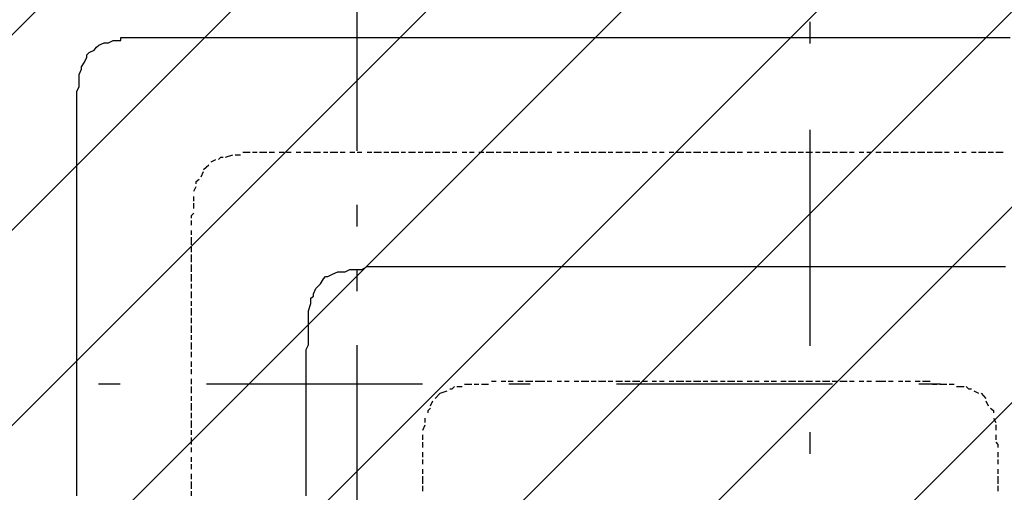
# Model space of a CAD drawing. Extents: x 997 to 109698, y 921 to 94021.
# Tile 410 of 656: x 16112 to 17823, y 43042 to 43863. Entities that reach past the tile are written whole.
import ezdxf

# ---------------------------------------------------------------- set-up
doc = ezdxf.new("R2010")
doc.units = 0
doc.header["$MEASUREMENT"] = 0
for name, color, linetype in [('12', 7, 'CONTINUOUS'), ('28', 7, 'CONTINUOUS'), ('40', 7, 'CONTINUOUS')]:
    doc.layers.add(name, color=color, linetype=linetype)

msp = doc.modelspace()

# ---------------------------------------------------------------- linework, layer by layer
at = {"layer": '12', "color": 5}
for p, q in [((16266.630503, 43822.563401), (16274.630503, 43826.563401)), ((16274.630503, 43826.563401), (16287.630503, 43826.563401)), ((16296.630503, 43831.563401), (16304.630503, 43831.563401)), ((16304.630503, 43831.563401), (16317.630503, 43831.563401)), ((16317.630503, 43831.563401), (16325.630503, 43831.563401)), ((16325.630503, 43831.563401), (16334.630503, 43831.563401)), ((16334.630503, 43831.563401), (16346.630503, 43831.563401)), ((16346.630503, 43831.563401), (16355.630503, 43831.563401)), ((16355.630503, 43831.563401), (16368.630503, 43831.563401)), ((16368.630503, 43831.563401), (16376.630503, 43831.563401)), ((16376.630503, 43831.563401), (16385.630503, 43831.563401)), ((16385.630503, 43831.563401), (16397.630503, 43831.563401)), ((16397.630503, 43831.563401), (16406.630503, 43831.563401)), ((16406.630503, 43831.563401), (16410.630503, 43831.563401)), ((16410.630503, 43831.563401), (16423.630503, 43831.563401)), ((16423.630503, 43831.563401), (16431.630503, 43831.563401)), ((16431.630503, 43831.563401), (16440.630503, 43831.563401)), ((16440.630503, 43831.563401), (16452.630503, 43831.563401)), ((16452.630503, 43831.563401), (16461.630503, 43831.563401)), ((16461.630503, 43831.563401), (16469.630503, 43831.563401)), ((16469.630503, 43831.563401), (16482.630503, 43831.563401)), ((16482.630503, 43831.563401), (16490.630503, 43831.563401)), ((16490.630503, 43831.563401), (16499.630503, 43831.563401)), ((16499.630503, 43831.563401), (16512.630503, 43831.563401)), ((16512.630503, 43831.563401), (16520.630503, 43831.563401)), ((16520.630503, 43831.563401), (16528.630503, 43831.563401)), ((16528.630503, 43831.563401), (16541.630503, 43831.563401)), ((16541.630503, 43831.563401), (16550.630503, 43831.563401)), ((16550.630503, 43831.563401), (16562.630503, 43831.563401)), ((16562.630503, 43831.563401), (16571.630503, 43831.563401)), ((16571.630503, 43831.563401), (16579.630503, 43831.563401)), ((16579.630503, 43831.563401), (16592.630503, 43831.563401)), ((16592.630503, 43831.563401), (16600.630503, 43831.563401)), ((16600.630503, 43831.563401), (16609.630503, 43831.563401)), ((16609.630503, 43831.563401), (16622.630503, 43831.563401)), ((16622.630503, 43831.563401), (16630.630503, 43831.563401)), ((16630.630503, 43831.563401), (16639.630503, 43831.563401)), ((16639.630503, 43831.563401), (16651.630503, 43831.563401)), ((16651.630503, 43831.563401), (16660.630503, 43831.563401)), ((16660.630503, 43831.563401), (16672.630503, 43831.563401)), ((16672.630503, 43831.563401), (16681.630503, 43831.563401)), ((16681.630503, 43831.563401), (16689.630503, 43831.563401)), ((16689.630503, 43831.563401), (16702.630503, 43831.563401)), ((16702.630503, 43831.563401), (16710.630503, 43831.563401)), ((16710.630503, 43831.563401), (16719.630503, 43831.563401)), ((16719.630503, 43831.563401), (16732.630503, 43831.563401)), ((16732.630503, 43831.563401), (16740.630503, 43831.563401)), ((16740.630503, 43831.563401), (16749.630503, 43831.563401)), ((16749.630503, 43831.563401), (16761.630503, 43831.563401)), ((16761.630503, 43831.563401), (16770.630503, 43831.563401)), ((16770.630503, 43831.563401), (16782.630503, 43831.563401)), ((16782.630503, 43831.563401), (16791.630503, 43831.563401)), ((16791.630503, 43831.563401), (16799.630503, 43831.563401)), ((16799.630503, 43831.563401), (16812.630503, 43831.563401)), ((16812.630503, 43831.563401), (16821.630503, 43831.563401)), ((16821.630503, 43831.563401), (16829.630503, 43831.563401)), ((16829.630503, 43831.563401), (16842.630503, 43831.563401)), ((16842.630503, 43831.563401), (16850.630503, 43831.563401)), ((16850.630503, 43831.563401), (16859.630503, 43831.563401)), ((16859.630503, 43831.563401), (16871.630503, 43831.563401)), ((16871.630503, 43831.563401), (16880.630503, 43831.563401)), ((16880.630503, 43831.563401), (16893.630503, 43831.563401)), ((16893.630503, 43831.563401), (16901.630503, 43831.563401)), ((16901.630503, 43831.563401), (16909.630503, 43831.563401)), ((16909.630503, 43831.563401), (16922.630503, 43831.563401)), ((16922.630503, 43831.563401), (16931.630503, 43831.563401)), ((16931.630503, 43831.563401), (16939.630503, 43831.563401)), ((16939.630503, 43831.563401), (16952.630503, 43831.563401)), ((16952.630503, 43831.563401), (16960.630503, 43831.563401)), ((16960.630503, 43831.563401), (16969.630503, 43831.563401)), ((16969.630503, 43831.563401), (16981.630503, 43831.563401)), ((16981.630503, 43831.563401), (16990.630503, 43831.563401)), ((16990.630503, 43831.563401), (17003.630503, 43831.563401)), ((17003.630503, 43831.563401), (17011.630503, 43831.563401)), ((17011.630503, 43831.563401), (17020.630503, 43831.563401)), ((17020.630503, 43831.563401), (17032.630503, 43831.563401)), ((17032.630503, 43831.563401), (17041.630503, 43831.563401)), ((17041.630503, 43831.563401), (17049.630503, 43831.563401)), ((17049.630503, 43831.563401), (17062.630503, 43831.563401)), ((17062.630503, 43831.563401), (17070.630503, 43831.563401)), ((17070.630503, 43831.563401), (17079.630503, 43831.563401)), ((17079.630503, 43831.563401), (17091.630503, 43831.563401)), ((17091.630503, 43831.563401), (17100.630503, 43831.563401)), ((17100.630503, 43831.563401), (17113.630503, 43831.563401)), ((17113.630503, 43831.563401), (17121.630503, 43831.563401)), ((17121.630503, 43831.563401), (17130.630503, 43831.563401)), ((17130.630503, 43831.563401), (17142.630503, 43831.563401)), ((17142.630503, 43831.563401), (17151.630503, 43831.563401)), ((17151.630503, 43831.563401), (17159.630503, 43831.563401)), ((17159.630503, 43831.563401), (17172.630503, 43831.563401)), ((17172.630503, 43831.563401), (17180.630503, 43831.563401)), ((17180.630503, 43831.563401), (17189.630503, 43831.563401)), ((17189.630503, 43831.563401), (17202.630503, 43831.563401)), ((17202.630503, 43831.563401), (17210.630503, 43831.563401)), ((17210.630503, 43831.563401), (17218.630503, 43831.563401)), ((17218.630503, 43831.563401), (17231.630503, 43831.563401)), ((17231.630503, 43831.563401), (17240.630503, 43831.563401)), ((17240.630503, 43831.563401), (17252.630503, 43831.563401)), ((17252.630503, 43831.563401), (17261.630503, 43831.563401)), ((17261.630503, 43831.563401), (17269.630503, 43831.563401)), ((17269.630503, 43831.563401), (17282.630503, 43831.563401)), ((17282.630503, 43831.563401), (17290.630503, 43831.563401)), ((17290.630503, 43831.563401), (17299.630503, 43831.563401)), ((17299.630503, 43831.563401), (17312.630503, 43831.563401)), ((17312.630503, 43831.563401), (17320.630503, 43831.563401)), ((17320.630503, 43831.563401), (17329.630503, 43831.563401)), ((17329.630503, 43831.563401), (17341.630503, 43831.563401)), ((17341.630503, 43831.563401), (17350.630503, 43831.563401)), ((17350.630503, 43831.563401), (17362.630503, 43831.563401)), ((17362.630503, 43831.563401), (17371.630503, 43831.563401)), ((17371.630503, 43831.563401), (17379.630503, 43831.563401)), ((17379.630503, 43831.563401), (17392.630503, 43831.563401)), ((17392.630503, 43831.563401), (17401.630503, 43831.563401)), ((17401.630503, 43831.563401), (17409.630503, 43831.563401)), ((17409.630503, 43831.563401), (17422.630503, 43831.563401)), ((17422.630503, 43831.563401), (17430.630503, 43831.563401)), ((17430.630503, 43831.563401), (17439.630503, 43831.563401)), ((17439.630503, 43831.563401), (17451.630503, 43831.563401)), ((17451.630503, 43831.563401), (17460.630503, 43831.563401)), ((17460.630503, 43831.563401), (17473.630503, 43831.563401)), ((17473.630503, 43831.563401), (17481.630503, 43831.563401)), ((17481.630503, 43831.563401), (17489.630503, 43831.563401)), ((17489.630503, 43831.563401), (17502.630503, 43831.563401)), ((17502.630503, 43831.563401), (17511.630503, 43831.563401)), ((17511.630503, 43831.563401), (17519.630503, 43831.563401)), ((17519.630503, 43831.563401), (17532.630503, 43831.563401)), ((17532.630503, 43831.563401), (17540.630503, 43831.563401)), ((17540.630503, 43831.563401), (17549.630503, 43831.563401)), ((17549.630503, 43831.563401), (17561.630503, 43831.563401)), ((17561.630503, 43831.563401), (17570.630503, 43831.563401)), ((17570.630503, 43831.563401), (17583.630503, 43831.563401)), ((17583.630503, 43831.563401), (17591.630503, 43831.563401)), ((17591.630503, 43831.563401), (17599.630503, 43831.563401)), ((17599.630503, 43831.563401), (17612.630503, 43831.563401)), ((17612.630503, 43831.563401), (17621.630503, 43831.563401)), ((17621.630503, 43831.563401), (17629.630503, 43831.563401)), ((17629.630503, 43831.563401), (17642.630503, 43831.563401)), ((17642.630503, 43831.563401), (17650.630503, 43831.563401)), ((17650.630503, 43831.563401), (17659.630503, 43831.563401)), ((17659.630503, 43831.563401), (17671.630503, 43831.563401)), ((17671.630503, 43831.563401), (17680.630503, 43831.563401)), ((17680.630503, 43831.563401), (17693.630503, 43831.563401)), ((17693.630503, 43831.563401), (17701.630503, 43831.563401)), ((17701.630503, 43831.563401), (17710.630503, 43831.563401)), ((17710.630503, 43831.563401), (17722.630503, 43831.563401)), ((17722.630503, 43831.563401), (17731.630503, 43831.563401)), ((17731.630503, 43831.563401), (17739.630503, 43831.563401)), ((17739.630503, 43831.563401), (17752.630503, 43831.563401)), ((17752.630503, 43831.563401), (17760.630503, 43831.563401)), ((17760.630503, 43831.563401), (17769.630503, 43831.563401)), ((17769.630503, 43831.563401), (17782.630503, 43831.563401)), ((17782.630503, 43831.563401), (17790.630503, 43831.563401)), ((17790.630503, 43831.563401), (17798.630503, 43831.563401)), ((17798.630503, 43831.563401), (17811.630503, 43831.563401)), ((17811.630503, 43831.563401), (17820.630503, 43831.563401)), ((17820.630503, 43831.563401), (17832.630503, 43831.563401)), ((16232.630503, 43805.563401), (16241.630503, 43809.563401)), ((16249.630503, 43818.563401), (16258.630503, 43822.563401)), ((16258.630503, 43822.563401), (16266.630503, 43822.563401)), ((16224.630503, 43788.563401), (16228.630503, 43797.563401)), ((16215.630503, 43767.563401), (16219.630503, 43776.563401)), ((16215.630503, 43759.563401), (16215.630503, 43767.563401)), ((16215.630503, 43746.563401), (16215.630503, 43759.563401)), ((16211.630503, 43737.563401), (16215.630503, 43746.563401)), ((16211.630503, 43729.563401), (16211.630503, 43737.563401)), ((16211.630503, 43716.563401), (16211.630503, 43729.563401)), ((16211.630503, 43708.563401), (16211.630503, 43716.563401)), ((16211.630503, 43699.563401), (16211.630503, 43708.563401)), ((16211.630503, 43687.563401), (16211.630503, 43699.563401)), ((16211.630503, 43678.563401), (16211.630503, 43687.563401)), ((16211.630503, 43670.563401), (16211.630503, 43678.563401)), ((16211.630503, 43657.563401), (16211.630503, 43670.563401)), ((16211.630503, 43649.563401), (16211.630503, 43657.563401)), ((16211.630503, 43636.563401), (16211.630503, 43649.563401)), ((16211.630503, 43632.563401), (16211.630503, 43636.563401)), ((16211.630503, 43623.563401), (16211.630503, 43632.563401)), ((16211.630503, 43615.563401), (16211.630503, 43623.563401)), ((16211.630503, 43602.563401), (16211.630503, 43615.563401)), ((16211.630503, 43594.563401), (16211.630503, 43602.563401)), ((16211.630503, 43585.563401), (16211.630503, 43594.563401)), ((16211.630503, 43572.563401), (16211.630503, 43585.563401)), ((16211.630503, 43564.563401), (16211.630503, 43572.563401)), ((16211.630503, 43555.563401), (16211.630503, 43564.563401)), ((16211.630503, 43543.563401), (16211.630503, 43555.563401)), ((16211.630503, 43534.563401), (16211.630503, 43543.563401)), ((16211.630503, 43522.563401), (16211.630503, 43534.563401)), ((16211.630503, 43513.563401), (16211.630503, 43522.563401)), ((16211.630503, 43505.563401), (16211.630503, 43513.563401)), ((16211.630503, 43492.563401), (16211.630503, 43505.563401)), ((16211.630503, 43484.563401), (16211.630503, 43492.563401)), ((16211.630503, 43475.563401), (16211.630503, 43484.563401)), ((16211.630503, 43462.563401), (16211.630503, 43475.563401)), ((16211.630503, 43454.563401), (16211.630503, 43462.563401)), ((16211.630503, 43445.563401), (16211.630503, 43454.563401)), ((16211.630503, 43433.563401), (16211.630503, 43445.563401)), ((16211.630503, 43424.563401), (16211.630503, 43433.563401)), ((16706.630503, 43428.563401), (16715.630503, 43433.563401)), ((16715.630503, 43433.563401), (16727.630503, 43433.563401)), ((16727.630503, 43433.563401), (16736.630503, 43433.563401)), ((16736.630503, 43433.563401), (16744.630503, 43433.563401)), ((16744.630503, 43433.563401), (16757.630503, 43433.563401)), ((16757.630503, 43433.563401), (16766.630503, 43433.563401)), ((16766.630503, 43433.563401), (16774.630503, 43433.563401)), ((16774.630503, 43433.563401), (16787.630503, 43433.563401)), ((16787.630503, 43433.563401), (16795.630503, 43433.563401)), ((16795.630503, 43433.563401), (16804.630503, 43433.563401)), ((16804.630503, 43433.563401), (16812.630503, 43433.563401)), ((16812.630503, 43433.563401), (16821.630503, 43433.563401)), ((16821.630503, 43433.563401), (16829.630503, 43433.563401)), ((16829.630503, 43433.563401), (16842.630503, 43433.563401)), ((16842.630503, 43433.563401), (16850.630503, 43433.563401)), ((16850.630503, 43433.563401), (16859.630503, 43433.563401)), ((16859.630503, 43433.563401), (16871.630503, 43433.563401)), ((16871.630503, 43433.563401), (16880.630503, 43433.563401)), ((16880.630503, 43433.563401), (16893.630503, 43433.563401)), ((16893.630503, 43433.563401), (16901.630503, 43433.563401)), ((16901.630503, 43433.563401), (16909.630503, 43433.563401)), ((16909.630503, 43433.563401), (16922.630503, 43433.563401)), ((16922.630503, 43433.563401), (16931.630503, 43433.563401)), ((16931.630503, 43433.563401), (16939.630503, 43433.563401)), ((16939.630503, 43433.563401), (16952.630503, 43433.563401)), ((16952.630503, 43433.563401), (16960.630503, 43433.563401)), ((16960.630503, 43433.563401), (16969.630503, 43433.563401)), ((16969.630503, 43433.563401), (16981.630503, 43433.563401)), ((16981.630503, 43433.563401), (16990.630503, 43433.563401)), ((16990.630503, 43433.563401), (17003.630503, 43433.563401)), ((17003.630503, 43433.563401), (17011.630503, 43433.563401)), ((17011.630503, 43433.563401), (17020.630503, 43433.563401)), ((17020.630503, 43433.563401), (17032.630503, 43433.563401)), ((17032.630503, 43433.563401), (17041.630503, 43433.563401)), ((17041.630503, 43433.563401), (17049.630503, 43433.563401)), ((17049.630503, 43433.563401), (17062.630503, 43433.563401)), ((17062.630503, 43433.563401), (17070.630503, 43433.563401)), ((17070.630503, 43433.563401), (17079.630503, 43433.563401)), ((17079.630503, 43433.563401), (17091.630503, 43433.563401)), ((17091.630503, 43433.563401), (17100.630503, 43433.563401)), ((17100.630503, 43433.563401), (17113.630503, 43433.563401)), ((17113.630503, 43433.563401), (17121.630503, 43433.563401)), ((17121.630503, 43433.563401), (17130.630503, 43433.563401)), ((17130.630503, 43433.563401), (17142.630503, 43433.563401)), ((17142.630503, 43433.563401), (17151.630503, 43433.563401)), ((17151.630503, 43433.563401), (17159.630503, 43433.563401)), ((17159.630503, 43433.563401), (17172.630503, 43433.563401)), ((17172.630503, 43433.563401), (17180.630503, 43433.563401)), ((17180.630503, 43433.563401), (17189.630503, 43433.563401)), ((17189.630503, 43433.563401), (17202.630503, 43433.563401)), ((17202.630503, 43433.563401), (17210.630503, 43433.563401)), ((17210.630503, 43433.563401), (17218.630503, 43433.563401)), ((17218.630503, 43433.563401), (17231.630503, 43433.563401)), ((17231.630503, 43433.563401), (17240.630503, 43433.563401)), ((17240.630503, 43433.563401), (17252.630503, 43433.563401)), ((17252.630503, 43433.563401), (17261.630503, 43433.563401)), ((17261.630503, 43433.563401), (17269.630503, 43433.563401)), ((17269.630503, 43433.563401), (17282.630503, 43433.563401)), ((17282.630503, 43433.563401), (17290.630503, 43433.563401)), ((17290.630503, 43433.563401), (17299.630503, 43433.563401)), ((17299.630503, 43433.563401), (17312.630503, 43433.563401)), ((17312.630503, 43433.563401), (17320.630503, 43433.563401)), ((17320.630503, 43433.563401), (17329.630503, 43433.563401)), ((17329.630503, 43433.563401), (17341.630503, 43433.563401)), ((17341.630503, 43433.563401), (17350.630503, 43433.563401)), ((17350.630503, 43433.563401), (17362.630503, 43433.563401)), ((17362.630503, 43433.563401), (17371.630503, 43433.563401)), ((17371.630503, 43433.563401), (17379.630503, 43433.563401)), ((17379.630503, 43433.563401), (17392.630503, 43433.563401)), ((17392.630503, 43433.563401), (17401.630503, 43433.563401)), ((17401.630503, 43433.563401), (17409.630503, 43433.563401)), ((17409.630503, 43433.563401), (17422.630503, 43433.563401)), ((17422.630503, 43433.563401), (17430.630503, 43433.563401)), ((17430.630503, 43433.563401), (17439.630503, 43433.563401)), ((17439.630503, 43433.563401), (17451.630503, 43433.563401)), ((17451.630503, 43433.563401), (17460.630503, 43433.563401)), ((17460.630503, 43433.563401), (17473.630503, 43433.563401)), ((17473.630503, 43433.563401), (17481.630503, 43433.563401)), ((17481.630503, 43433.563401), (17489.630503, 43433.563401)), ((17489.630503, 43433.563401), (17502.630503, 43433.563401)), ((17502.630503, 43433.563401), (17511.630503, 43433.563401)), ((17511.630503, 43433.563401), (17519.630503, 43433.563401)), ((17519.630503, 43433.563401), (17532.630503, 43433.563401)), ((17532.630503, 43433.563401), (17540.630503, 43433.563401)), ((17540.630503, 43433.563401), (17549.630503, 43433.563401)), ((17549.630503, 43433.563401), (17561.630503, 43433.563401)), ((17561.630503, 43433.563401), (17570.630503, 43433.563401)), ((17570.630503, 43433.563401), (17583.630503, 43433.563401)), ((17583.630503, 43433.563401), (17591.630503, 43433.563401)), ((17591.630503, 43433.563401), (17599.630503, 43433.563401)), ((17599.630503, 43433.563401), (17612.630503, 43433.563401)), ((17612.630503, 43433.563401), (17621.630503, 43433.563401)), ((17621.630503, 43433.563401), (17629.630503, 43433.563401)), ((17629.630503, 43433.563401), (17642.630503, 43433.563401)), ((17642.630503, 43433.563401), (17650.630503, 43433.563401)), ((17650.630503, 43433.563401), (17659.630503, 43433.563401)), ((17659.630503, 43433.563401), (17671.630503, 43433.563401)), ((17671.630503, 43433.563401), (17680.630503, 43433.563401)), ((17680.630503, 43433.563401), (17693.630503, 43433.563401)), ((17693.630503, 43433.563401), (17701.630503, 43433.563401)), ((17701.630503, 43433.563401), (17710.630503, 43433.563401)), ((17710.630503, 43433.563401), (17722.630503, 43433.563401)), ((17722.630503, 43433.563401), (17731.630503, 43433.563401)), ((17731.630503, 43433.563401), (17739.630503, 43433.563401)), ((17739.630503, 43433.563401), (17752.630503, 43433.563401)), ((17752.630503, 43433.563401), (17760.630503, 43433.563401)), ((17760.630503, 43433.563401), (17769.630503, 43433.563401)), ((17769.630503, 43433.563401), (17782.630503, 43433.563401)), ((17782.630503, 43433.563401), (17790.630503, 43433.563401)), ((17790.630503, 43433.563401), (17798.630503, 43433.563401)), ((17798.630503, 43433.563401), (17811.630503, 43433.563401)), ((17811.630503, 43433.563401), (17815.630503, 43433.563401)), ((17815.630503, 43433.563401), (17824.630503, 43433.563401)), ((16211.630503, 43416.563401), (16211.630503, 43424.563401)), ((16211.630503, 43403.563401), (16211.630503, 43416.563401)), ((16634.630503, 43403.563401), (16639.630503, 43412.563401)), ((16647.630503, 43416.563401), (16655.630503, 43420.563401)), ((16668.630503, 43424.563401), (16677.630503, 43424.563401)), ((16677.630503, 43424.563401), (16685.630503, 43428.563401)), ((16685.630503, 43428.563401), (16694.630503, 43428.563401)), ((16694.630503, 43428.563401), (16706.630503, 43428.563401)), ((16211.630503, 43395.563401), (16211.630503, 43403.563401)), ((16211.630503, 43382.563401), (16211.630503, 43395.563401)), ((16622.630503, 43386.563401), (16626.630503, 43395.563401)), ((16211.630503, 43373.563401), (16211.630503, 43382.563401)), ((16617.630503, 43369.563401), (16617.630503, 43378.563401)), ((16211.630503, 43365.563401), (16211.630503, 43373.563401)), ((16211.630503, 43352.563401), (16211.630503, 43365.563401)), ((16613.630503, 43356.563401), (16617.630503, 43369.563401)), ((16211.630503, 43344.563401), (16211.630503, 43352.563401)), ((16211.630503, 43335.563401), (16211.630503, 43344.563401)), ((16613.630503, 43348.563401), (16613.630503, 43356.563401)), ((16613.630503, 43340.563401), (16613.630503, 43348.563401)), ((16211.630503, 43323.563401), (16211.630503, 43335.563401)), ((16613.630503, 43327.563401), (16613.630503, 43340.563401)), ((16613.630503, 43318.563401), (16613.630503, 43327.563401)), ((16211.630503, 43314.563401), (16211.630503, 43323.563401)), ((16211.630503, 43306.563401), (16211.630503, 43314.563401)), ((16613.630503, 43306.563401), (16613.630503, 43318.563401)), ((16211.630503, 43293.563401), (16211.630503, 43306.563401)), ((16211.630503, 43285.563401), (16211.630503, 43293.563401)), ((16609.630503, 43289.563401), (16613.630503, 43297.563401)), ((16613.630503, 43297.563401), (16613.630503, 43306.563401)), ((16211.630503, 43272.563401), (16211.630503, 43285.563401)), ((16609.630503, 43276.563401), (16609.630503, 43289.563401)), ((16609.630503, 43268.563401), (16609.630503, 43276.563401)), ((16211.630503, 43263.563401), (16211.630503, 43272.563401)), ((16211.630503, 43255.563401), (16211.630503, 43263.563401)), ((16609.630503, 43259.563401), (16609.630503, 43268.563401)), ((16609.630503, 43246.563401), (16609.630503, 43259.563401)), ((16211.630503, 43242.563401), (16211.630503, 43255.563401)), ((16211.630503, 43234.563401), (16211.630503, 43242.563401)), ((16609.630503, 43238.563401), (16609.630503, 43246.563401)), ((16211.630503, 43225.563401), (16211.630503, 43234.563401)), ((16211.630503, 43213.563401), (16211.630503, 43225.563401)), ((16609.630503, 43234.563401), (16609.630503, 43238.563401)), ((16609.630503, 43225.563401), (16609.630503, 43234.563401)), ((16609.630503, 43217.563401), (16609.630503, 43225.563401)), ((16211.630503, 43204.563401), (16211.630503, 43213.563401)), ((16609.630503, 43208.563401), (16609.630503, 43217.563401)), ((16609.630503, 43196.563401), (16609.630503, 43208.563401)), ((16211.630503, 43196.563401), (16211.630503, 43204.563401)), ((16211.630503, 43183.563401), (16211.630503, 43196.563401)), ((16609.630503, 43187.563401), (16609.630503, 43196.563401)), ((16211.630503, 43174.563401), (16211.630503, 43183.563401)), ((16211.630503, 43162.563401), (16211.630503, 43174.563401)), ((16609.630503, 43179.563401), (16609.630503, 43187.563401)), ((16609.630503, 43166.563401), (16609.630503, 43179.563401)), ((16211.630503, 43153.563401), (16211.630503, 43162.563401)), ((16609.630503, 43158.563401), (16609.630503, 43166.563401)), ((16609.630503, 43145.563401), (16609.630503, 43158.563401)), ((16211.630503, 43145.563401), (16211.630503, 43153.563401)), ((16211.630503, 43132.563401), (16211.630503, 43145.563401)), ((16609.630503, 43136.563401), (16609.630503, 43145.563401)), ((16211.630503, 43124.563401), (16211.630503, 43132.563401)), ((16211.630503, 43115.563401), (16211.630503, 43124.563401)), ((16609.630503, 43128.563401), (16609.630503, 43136.563401)), ((16609.630503, 43115.563401), (16609.630503, 43128.563401)), ((16211.630503, 43102.563401), (16211.630503, 43115.563401)), ((16609.630503, 43107.563401), (16609.630503, 43115.563401)), ((16609.630503, 43098.563401), (16609.630503, 43107.563401)), ((16211.630503, 43094.563401), (16211.630503, 43102.563401)), ((16211.630503, 43086.563401), (16211.630503, 43094.563401)), ((16609.630503, 43086.563401), (16609.630503, 43098.563401)), ((16211.630503, 43073.563401), (16211.630503, 43086.563401)), ((16211.630503, 43064.563401), (16211.630503, 43073.563401)), ((16609.630503, 43077.563401), (16609.630503, 43086.563401)), ((16609.630503, 43069.563401), (16609.630503, 43077.563401)), ((16211.630503, 43052.563401), (16211.630503, 43064.563401)), ((16609.630503, 43056.563401), (16609.630503, 43069.563401)), ((16609.630503, 43047.563401), (16609.630503, 43056.563401)), ((16211.630503, 43043.563401), (16211.630503, 43052.563401)), ((16211.630503, 43035.563401), (16211.630503, 43043.563401)), ((16609.630503, 43035.563401), (16609.630503, 43047.563401))]:
    msp.add_line(p, q, dxfattribs=at)
at = {"layer": '12', "color": 1}
for p, q in [((16444.630503, 43615.563401), (16452.630503, 43619.563401)), ((16469.630503, 43623.563401), (16482.630503, 43627.563401)), ((16486.630503, 43627.563401), (16495.630503, 43627.563401)), ((16499.630503, 43632.563401), (16512.630503, 43632.563401)), ((16516.630503, 43632.563401), (16524.630503, 43632.563401)), ((16528.630503, 43632.563401), (16541.630503, 43632.563401)), ((16545.630503, 43632.563401), (16554.630503, 43632.563401)), ((16562.630503, 43632.563401), (16571.630503, 43632.563401)), ((16575.630503, 43632.563401), (16583.630503, 43632.563401)), ((16592.630503, 43632.563401), (16600.630503, 43632.563401)), ((16605.630503, 43632.563401), (16609.630503, 43632.563401)), ((16609.630503, 43632.563401), (16617.630503, 43632.563401)), ((16622.630503, 43632.563401), (16634.630503, 43632.563401)), ((16639.630503, 43632.563401), (16647.630503, 43632.563401)), ((16651.630503, 43632.563401), (16664.630503, 43632.563401)), ((16668.630503, 43632.563401), (16677.630503, 43632.563401)), ((16685.630503, 43632.563401), (16694.630503, 43632.563401)), ((16698.630503, 43632.563401), (16706.630503, 43632.563401)), ((16715.630503, 43632.563401), (16723.630503, 43632.563401)), ((16727.630503, 43632.563401), (16740.630503, 43632.563401)), ((16744.630503, 43632.563401), (16753.630503, 43632.563401)), ((16757.630503, 43632.563401), (16770.630503, 43632.563401)), ((16774.630503, 43632.563401), (16782.630503, 43632.563401)), ((16787.630503, 43632.563401), (16799.630503, 43632.563401)), ((16804.630503, 43632.563401), (16812.630503, 43632.563401)), ((16816.630503, 43632.563401), (16829.630503, 43632.563401)), ((16833.630503, 43632.563401), (16842.630503, 43632.563401)), ((16846.630503, 43632.563401), (16859.630503, 43632.563401)), ((16863.630503, 43632.563401), (16871.630503, 43632.563401)), ((16880.630503, 43632.563401), (16888.630503, 43632.563401)), ((16893.630503, 43632.563401), (16901.630503, 43632.563401)), ((16909.630503, 43632.563401), (16918.630503, 43632.563401)), ((16922.630503, 43632.563401), (16935.630503, 43632.563401)), ((16939.630503, 43632.563401), (16948.630503, 43632.563401)), ((16952.630503, 43632.563401), (16965.630503, 43632.563401)), ((16969.630503, 43632.563401), (16977.630503, 43632.563401)), ((16981.630503, 43632.563401), (16994.630503, 43632.563401)), ((16998.630503, 43632.563401), (17007.630503, 43632.563401)), ((17011.630503, 43632.563401), (17024.630503, 43632.563401)), ((17028.630503, 43632.563401), (17036.630503, 43632.563401)), ((17045.630503, 43632.563401), (17053.630503, 43632.563401)), ((17058.630503, 43632.563401), (17066.630503, 43632.563401)), ((17075.630503, 43632.563401), (17083.630503, 43632.563401)), ((17087.630503, 43632.563401), (17100.630503, 43632.563401)), ((17104.630503, 43632.563401), (17113.630503, 43632.563401)), ((17117.630503, 43632.563401), (17130.630503, 43632.563401)), ((17134.630503, 43632.563401), (17142.630503, 43632.563401)), ((17147.630503, 43632.563401), (17159.630503, 43632.563401)), ((17163.630503, 43632.563401), (17172.630503, 43632.563401)), ((17176.630503, 43632.563401), (17189.630503, 43632.563401)), ((17193.630503, 43632.563401), (17202.630503, 43632.563401)), ((17210.630503, 43632.563401), (17218.630503, 43632.563401)), ((17223.630503, 43632.563401), (17231.630503, 43632.563401)), ((17240.630503, 43632.563401), (17248.630503, 43632.563401)), ((17252.630503, 43632.563401), (17265.630503, 43632.563401)), ((17269.630503, 43632.563401), (17278.630503, 43632.563401)), ((17282.630503, 43632.563401), (17295.630503, 43632.563401)), ((17299.630503, 43632.563401), (17307.630503, 43632.563401)), ((17312.630503, 43632.563401), (17324.630503, 43632.563401)), ((17329.630503, 43632.563401), (17337.630503, 43632.563401)), ((17341.630503, 43632.563401), (17354.630503, 43632.563401)), ((17358.630503, 43632.563401), (17367.630503, 43632.563401)), ((17375.630503, 43632.563401), (17384.630503, 43632.563401)), ((17388.630503, 43632.563401), (17396.630503, 43632.563401)), ((17405.630503, 43632.563401), (17413.630503, 43632.563401)), ((17417.630503, 43632.563401), (17426.630503, 43632.563401)), ((17434.630503, 43632.563401), (17443.630503, 43632.563401)), ((17447.630503, 43632.563401), (17460.630503, 43632.563401)), ((17464.630503, 43632.563401), (17473.630503, 43632.563401)), ((17477.630503, 43632.563401), (17489.630503, 43632.563401)), ((17494.630503, 43632.563401), (17502.630503, 43632.563401)), ((17506.630503, 43632.563401), (17519.630503, 43632.563401)), ((17523.630503, 43632.563401), (17532.630503, 43632.563401)), ((17536.630503, 43632.563401), (17549.630503, 43632.563401)), ((17553.630503, 43632.563401), (17561.630503, 43632.563401)), ((17570.630503, 43632.563401), (17578.630503, 43632.563401)), ((17583.630503, 43632.563401), (17591.630503, 43632.563401)), ((17599.630503, 43632.563401), (17608.630503, 43632.563401)), ((17612.630503, 43632.563401), (17625.630503, 43632.563401)), ((17629.630503, 43632.563401), (17638.630503, 43632.563401)), ((17642.630503, 43632.563401), (17655.630503, 43632.563401)), ((17659.630503, 43632.563401), (17667.630503, 43632.563401)), ((17671.630503, 43632.563401), (17684.630503, 43632.563401)), ((17688.630503, 43632.563401), (17697.630503, 43632.563401)), ((17701.630503, 43632.563401), (17714.630503, 43632.563401)), ((17718.630503, 43632.563401), (17726.630503, 43632.563401)), ((17735.630503, 43632.563401), (17743.630503, 43632.563401)), ((17748.630503, 43632.563401), (17756.630503, 43632.563401)), ((17765.630503, 43632.563401), (17773.630503, 43632.563401)), ((17777.630503, 43632.563401), (17790.630503, 43632.563401)), ((17794.630503, 43632.563401), (17803.630503, 43632.563401)), ((17807.630503, 43632.563401), (17820.630503, 43632.563401)), ((16431.630503, 43602.563401), (16440.630503, 43610.563401)), ((16427.630503, 43589.563401), (16431.630503, 43598.563401)), ((16414.630503, 43564.563401), (16418.630503, 43572.563401)), ((16414.630503, 43547.563401), (16414.630503, 43555.563401)), ((16414.630503, 43534.563401), (16414.630503, 43543.563401)), ((16410.630503, 43505.563401), (16410.630503, 43513.563401)), ((16410.630503, 43488.563401), (16410.630503, 43496.563401)), ((16410.630503, 43471.563401), (16410.630503, 43484.563401)), ((16410.630503, 43458.563401), (16410.630503, 43467.563401)), ((16410.630503, 43441.563401), (16410.630503, 43454.563401)), ((16410.630503, 43433.563401), (16410.630503, 43437.563401)), ((16410.630503, 43424.563401), (16410.630503, 43433.563401)), ((16410.630503, 43407.563401), (16410.630503, 43420.563401)), ((16410.630503, 43395.563401), (16410.630503, 43403.563401)), ((16410.630503, 43378.563401), (16410.630503, 43390.563401)), ((16410.630503, 43365.563401), (16410.630503, 43373.563401)), ((16410.630503, 43348.563401), (16410.630503, 43361.563401)), ((16410.630503, 43335.563401), (16410.630503, 43344.563401)), ((16410.630503, 43318.563401), (16410.630503, 43331.563401)), ((16410.630503, 43306.563401), (16410.630503, 43314.563401)), ((16410.630503, 43289.563401), (16410.630503, 43301.563401)), ((16410.630503, 43276.563401), (16410.630503, 43285.563401)), ((16410.630503, 43259.563401), (16410.630503, 43268.563401)), ((16410.630503, 43246.563401), (16410.630503, 43255.563401)), ((16410.630503, 43229.563401), (16410.630503, 43238.563401)), ((16410.630503, 43213.563401), (16410.630503, 43225.563401)), ((16871.630503, 43225.563401), (16880.630503, 43225.563401)), ((16884.630503, 43229.563401), (16897.630503, 43229.563401)), ((16901.630503, 43229.563401), (16909.630503, 43229.563401)), ((16914.630503, 43229.563401), (16926.630503, 43229.563401)), ((16931.630503, 43234.563401), (16939.630503, 43234.563401)), ((16948.630503, 43234.563401), (16956.630503, 43234.563401)), ((16960.630503, 43234.563401), (16969.630503, 43234.563401)), ((16977.630503, 43234.563401), (16986.630503, 43234.563401)), ((16990.630503, 43234.563401), (17003.630503, 43234.563401)), ((17007.630503, 43234.563401), (17011.630503, 43234.563401)), ((17011.630503, 43234.563401), (17024.630503, 43234.563401)), ((17028.630503, 43234.563401), (17036.630503, 43234.563401)), ((17045.630503, 43234.563401), (17053.630503, 43234.563401)), ((17058.630503, 43234.563401), (17066.630503, 43234.563401)), ((17075.630503, 43234.563401), (17083.630503, 43234.563401)), ((17087.630503, 43234.563401), (17100.630503, 43234.563401)), ((17104.630503, 43234.563401), (17113.630503, 43234.563401)), ((17117.630503, 43234.563401), (17130.630503, 43234.563401)), ((17134.630503, 43234.563401), (17142.630503, 43234.563401)), ((17147.630503, 43234.563401), (17159.630503, 43234.563401)), ((17163.630503, 43234.563401), (17172.630503, 43234.563401)), ((17176.630503, 43234.563401), (17189.630503, 43234.563401)), ((17193.630503, 43234.563401), (17202.630503, 43234.563401)), ((17210.630503, 43234.563401), (17218.630503, 43234.563401)), ((17223.630503, 43234.563401), (17231.630503, 43234.563401)), ((17240.630503, 43234.563401), (17248.630503, 43234.563401)), ((17252.630503, 43234.563401), (17265.630503, 43234.563401)), ((17269.630503, 43234.563401), (17278.630503, 43234.563401)), ((17282.630503, 43234.563401), (17295.630503, 43234.563401)), ((17299.630503, 43234.563401), (17307.630503, 43234.563401)), ((17312.630503, 43234.563401), (17324.630503, 43234.563401)), ((17329.630503, 43234.563401), (17337.630503, 43234.563401)), ((17341.630503, 43234.563401), (17354.630503, 43234.563401)), ((17358.630503, 43234.563401), (17367.630503, 43234.563401)), ((17375.630503, 43234.563401), (17384.630503, 43234.563401)), ((17388.630503, 43234.563401), (17396.630503, 43234.563401)), ((17405.630503, 43234.563401), (17413.630503, 43234.563401)), ((17417.630503, 43234.563401), (17426.630503, 43234.563401)), ((17434.630503, 43234.563401), (17443.630503, 43234.563401)), ((17447.630503, 43234.563401), (17460.630503, 43234.563401)), ((17464.630503, 43234.563401), (17473.630503, 43234.563401)), ((17477.630503, 43234.563401), (17489.630503, 43234.563401)), ((17494.630503, 43234.563401), (17502.630503, 43234.563401)), ((17506.630503, 43234.563401), (17519.630503, 43234.563401)), ((17523.630503, 43234.563401), (17532.630503, 43234.563401)), ((17536.630503, 43234.563401), (17549.630503, 43234.563401)), ((17553.630503, 43234.563401), (17561.630503, 43234.563401)), ((17570.630503, 43234.563401), (17578.630503, 43234.563401)), ((17583.630503, 43234.563401), (17591.630503, 43234.563401)), ((17599.630503, 43234.563401), (17612.630503, 43234.563401)), ((17612.630503, 43234.563401), (17616.630503, 43234.563401)), ((17621.630503, 43234.563401), (17629.630503, 43234.563401)), ((17638.630503, 43234.563401), (17646.630503, 43234.563401)), ((17650.630503, 43234.563401), (17659.630503, 43234.563401)), ((17667.630503, 43234.563401), (17676.630503, 43234.563401)), ((17680.630503, 43234.563401), (17693.630503, 43234.563401)), ((17697.630503, 43229.563401), (17705.630503, 43229.563401)), ((17710.630503, 43229.563401), (17722.630503, 43229.563401)), ((17726.630503, 43229.563401), (17735.630503, 43229.563401)), ((17739.630503, 43225.563401), (17752.630503, 43225.563401)), ((16410.630503, 43200.563401), (16410.630503, 43208.563401)), ((16833.630503, 43204.563401), (16842.630503, 43213.563401)), ((16842.630503, 43213.563401), (16854.630503, 43217.563401)), ((17769.630503, 43217.563401), (17777.630503, 43213.563401)), ((17782.630503, 43213.563401), (17790.630503, 43204.563401)), ((16410.630503, 43183.563401), (16410.630503, 43196.563401)), ((16825.630503, 43191.563401), (16829.630503, 43200.563401)), ((17790.630503, 43200.563401), (17794.630503, 43191.563401)), ((16410.630503, 43170.563401), (16410.630503, 43179.563401)), ((16410.630503, 43153.563401), (16410.630503, 43166.563401)), ((16812.630503, 43149.563401), (16816.630503, 43158.563401)), ((16816.630503, 43162.563401), (16816.630503, 43170.563401)), ((17803.630503, 43170.563401), (17807.630503, 43162.563401)), ((17807.630503, 43158.563401), (17807.630503, 43149.563401)), ((16410.630503, 43141.563401), (16410.630503, 43149.563401)), ((16812.630503, 43132.563401), (16812.630503, 43141.563401)), ((17807.630503, 43141.563401), (17807.630503, 43132.563401)), ((16410.630503, 43124.563401), (16410.630503, 43136.563401)), ((16812.630503, 43119.563401), (16812.630503, 43128.563401)), ((16410.630503, 43111.563401), (16410.630503, 43119.563401)), ((16812.630503, 43102.563401), (16812.630503, 43111.563401)), ((17811.630503, 43111.563401), (17811.630503, 43102.563401)), ((16410.630503, 43094.563401), (16410.630503, 43102.563401)), ((16410.630503, 43081.563401), (16410.630503, 43090.563401)), ((16812.630503, 43090.563401), (16812.630503, 43098.563401)), ((17811.630503, 43098.563401), (17811.630503, 43090.563401)), ((16410.630503, 43064.563401), (16410.630503, 43073.563401)), ((16812.630503, 43073.563401), (16812.630503, 43081.563401)), ((17811.630503, 43081.563401), (17811.630503, 43073.563401)), ((16410.630503, 43047.563401), (16410.630503, 43060.563401)), ((16812.630503, 43056.563401), (16812.630503, 43069.563401)), ((17811.630503, 43069.563401), (17811.630503, 43056.563401)), ((16410.630503, 43035.563401), (16410.630503, 43043.563401)), ((16812.630503, 43043.563401), (16812.630503, 43052.563401)), ((17811.630503, 43052.563401), (17811.630503, 43043.563401))]:
    msp.add_line(p, q, dxfattribs=at)
at = {"layer": '12', "color": 5}
for points in [[(16287.630503, 43826.563401), (16287.630503, 43831.563401), (16296.630503, 43831.563401)], [(16241.630503, 43809.563401), (16245.630503, 43814.563401), (16249.630503, 43818.563401)], [(16228.630503, 43797.563401), (16228.630503, 43801.563401), (16232.630503, 43805.563401)], [(16219.630503, 43776.563401), (16219.630503, 43780.563401), (16224.630503, 43788.563401)], [(16639.630503, 43412.563401), (16643.630503, 43416.563401), (16647.630503, 43416.563401)], [(16655.630503, 43420.563401), (16664.630503, 43424.563401), (16668.630503, 43424.563401)], [(16626.630503, 43395.563401), (16630.630503, 43399.563401), (16634.630503, 43403.563401)], [(16617.630503, 43378.563401), (16622.630503, 43382.563401), (16622.630503, 43386.563401)]]:
    msp.add_lwpolyline(points, dxfattribs=at)
at = {"layer": '12', "color": 1}
for points in [[(16457.630503, 43619.563401), (16461.630503, 43623.563401), (16465.630503, 43623.563401)], [(16418.630503, 43577.563401), (16418.630503, 43581.563401), (16423.630503, 43585.563401)], [(16410.630503, 43517.563401), (16410.630503, 43522.563401), (16414.630503, 43526.563401)], [(16859.630503, 43221.563401), (16863.630503, 43221.563401), (16867.630503, 43225.563401)], [(17756.630503, 43225.563401), (17760.630503, 43221.563401), (17765.630503, 43221.563401)], [(16821.630503, 43179.563401), (16821.630503, 43183.563401), (16825.630503, 43187.563401)], [(17798.630503, 43187.563401), (17803.630503, 43183.563401), (17803.630503, 43179.563401)], [(17807.630503, 43128.563401), (17811.630503, 43124.563401), (17811.630503, 43119.563401)]]:
    msp.add_lwpolyline(points, dxfattribs=at)
at = {"layer": '28', "color": 2}
for p, q in [((14872.636205, 42610.321165), (30948.270278, 58685.955237)), ((14872.636205, 42270.90991), (31287.681533, 58685.955237)), ((14872.636205, 41931.498655), (31627.092788, 58685.955237)), ((14872.636205, 41592.0874), (31966.504043, 58685.955237)), ((14872.636205, 41252.676145), (32305.915298, 58685.955237)), ((14872.636205, 40913.26489), (32645.326553, 58685.955237)), ((14872.636205, 40573.853635), (32984.737808, 58685.955237)), ((14872.636205, 40234.44238), (33324.149063, 58685.955237))]:
    msp.add_line(p, q, dxfattribs=at)
at = {"layer": '28', "color": 4, "linetype": 'Continuous'}
for p, q in [((17485.630503, 43821.063401), (17485.630503, 43858.563401)), ((16286.630503, 43229.563401), (16249.130503, 43229.563401)), ((16999.130503, 43229.563401), (16961.630503, 43229.563401)), ((17711.630503, 43229.563401), (17674.130503, 43229.563401)), ((17485.630503, 43108.563401), (17485.630503, 43146.063401))]:
    msp.add_line(p, q, dxfattribs=at)
at = {"layer": '28', "color": 4}
for p, q in [((17485.630503, 43296.063401), (17485.630503, 43671.063401)), ((16811.630503, 43229.563401), (16436.630503, 43229.563401)), ((17524.130503, 43229.563401), (17149.130503, 43229.563401))]:
    msp.add_line(p, q, dxfattribs=at)
at = {"layer": '40', "color": 8, "linetype": 'Continuous'}
for p, q in [((16697.636205, 44009.704238), (16697.636205, 43634.704238)), ((16697.636205, 43540.954238), (16697.636205, 43503.454238)), ((16697.636205, 43428.454238), (16697.636205, 43390.954238)), ((16697.636205, 43297.204238), (16697.636205, 42922.204238))]:
    msp.add_line(p, q, dxfattribs=at)

doc.saveas('drawing.dxf')
